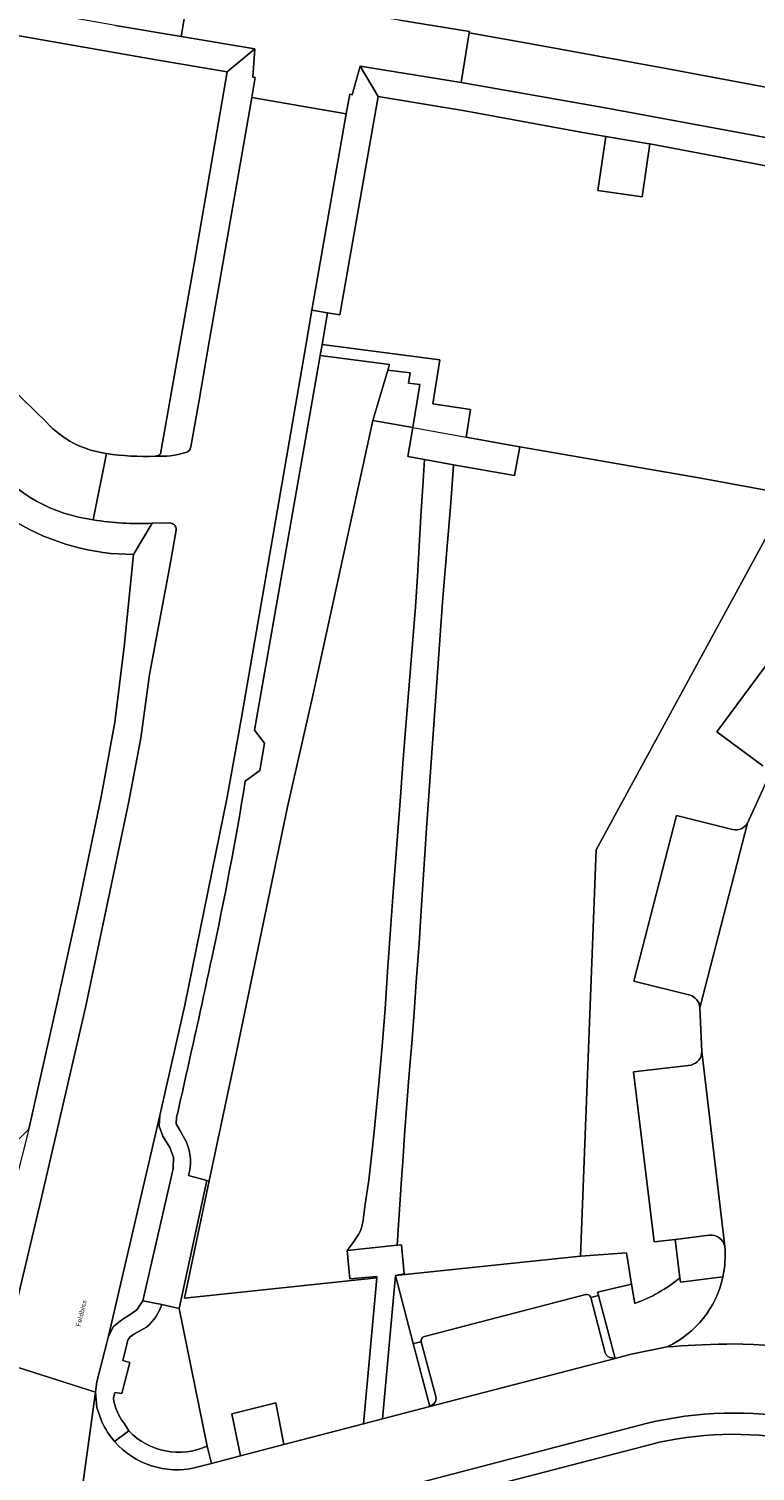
# Model space of a CAD drawing. Header units: metres. Extents: x 197700 to 204338, y 317132 to 325229.
# Tile 738 of 1056: x 203220 to 203273, y 319051 to 319156. Entities that reach past the tile are written whole.
import ezdxf
from ezdxf.enums import TextEntityAlignment as Align

# ---------------------------------------------------------------- set-up
doc = ezdxf.new("R2010")
doc.units = ezdxf.units.M
for name, color, linetype, lineweight in [('B-WE-GR-BEPLANTING_CULTUUR_HEESTERS-GV', 90, 'Continuous', 18), ('B-WE-GR-GROENVOORZIENING-GV', 80, 'Continuous', 18), ('B-WE-IE-TERREINAFSCHEIDING_KUNSTMATIG_HEKWERK-G', 20, 'IE-TERREINAFSCHEIDING-KUNSTMATIG', 18), ('B-WE-OG-TERREIN_CULTUURSCHEIDING-GV', 7, 'Continuous', 18), ('B-WE-OG-TERREIN_ERF-GV', 7, 'Continuous', 18), ('B-WE-OG-TOPOGRAFIE-T18', 10, 'Continuous', 18), ('B-WE-VH-VERHARDING_ASFALT-GV', 252, 'Continuous', 18), ('B-WE-VH-VERHARDING_BETONSTRAATSTEEN-GV', 252, 'Continuous', 18), ('B-WE-VH-VERHARDING_FUNDERING_ZAND-GV', 7, 'Continuous', 18), ('B-WE-VH-VERHARDING_OPEN-GV', 252, 'Continuous', 18), ('B-WE-VH-VERHARDING_SIERBESTRATING-GV', 252, 'Continuous', 18), ('B-WE-VH-VERHARDING_STRAATBAKSTEEN-GV', 252, 'Continuous', 18), ('B-WE-VH-VERHARDING_TEGEL-GV', 252, 'Continuous', 18)]:
    doc.layers.add(name, color=color, linetype=linetype, lineweight=lineweight)
doc.styles.add('NLCS-ISO-M200-T18', font='NLCS-ISO.ttf', dxfattribs={"height": 0.36})
doc.linetypes.add('IE-TERREINAFSCHEIDING-KUNSTMATIG', pattern='A,4,[82,NLCS.SHX,S=0.75,R=90,X=0,Y=0],4,-2', length=10)

msp = doc.modelspace()

# ---------------------------------------------------------------- linework, layer by layer
at = {"layer": 'B-WE-GR-BEPLANTING_CULTUUR_HEESTERS-GV'}
for points in [[(203232.822, 319071.969), (203234.612, 319080.433), (203238.526, 319099.295), (203240.333, 319107.209), (203244.772, 319127.52), (203245.853, 319131.205), (203245.969, 319131.6), (203240.914, 319132.266), (203236.122, 319104.893), (203236.845, 319103.955), (203236.521, 319101.946), (203235.454, 319101.16)], [(203284.297, 319115.805), (203282.197, 319119.337), (203275.196, 319122.117), (203261.073, 319096.16), (203259.933, 319066.474), (203263.285, 319066.72), (203263.658, 319064.43), (203263.888, 319063.016)], [(203273.24, 319102.288), (203269.883, 319104.768), (203277.337, 319114.831), (203280.672, 319112.383), (203281.139, 319112.22), (203281.628, 319112.305), (203284.108, 319114.524)], [(203272.111, 319098.089), (203273.506, 319101.136)], [(203267.923, 319085.541), (203263.82, 319086.556), (203266.924, 319098.669), (203271.027, 319097.647)], [(203268.791, 319081.423), (203268.649, 319084.606)], [(203267.182, 319064.89), (203266.841, 319067.693), (203265.294, 319067.503), (203263.799, 319079.926), (203267.998, 319080.423)], [(203230.441, 319076.614), (203230.407, 319076.129), (203230.662, 319075.68), (203231.148, 319074.803)], [(203231.316, 319072.35), (203232.655, 319072), (203232.82, 319071.958), (203232.822, 319071.969)], [(203263.658, 319064.43), (203263.285, 319066.72), (203259.933, 319066.474), (203246.413, 319065.057), (203247.704, 319060.075), (203248.296, 319060.207)], [(203270.324, 319064.954), (203267.221, 319064.565), (203267.182, 319064.89)], [(203248.537, 319060.593), (203260.308, 319063.665)], [(203260.672, 319063.456), (203261.236, 319063.584), (203261.174, 319063.846), (203263.658, 319064.43)], [(203263.888, 319063.016), (203263.658, 319064.43), (203261.174, 319063.846), (203261.236, 319063.584), (203262.463, 319058.997)], [(203232.66, 319052.581), (203230.62, 319062.633), (203229.358, 319062.93)], [(203228.234, 319061.289), (203227.372, 319060.78)], [(203226.806, 319060.01), (203226.511, 319058.853), (203227.014, 319058.707), (203226.429, 319056.442), (203225.929, 319056.501), (203225.819, 319056.103)], [(203262.463, 319058.997), (203263.634, 319059.301), (203266.247, 319059.847)], [(203226.6, 319054.258), (203226.95, 319053.695)]]:
    msp.add_lwpolyline(points, dxfattribs=at)
for points in [[(203235.454, 319101.16, -0.0126307), (203232.999, 319088.225)], [(203271.027, 319097.647, 0.3388225), (203272.111, 319098.089)], [(203232.999, 319088.225, -0.003308), (203231.689, 319082.201)], [(203268.649, 319084.606, 0.2968813), (203267.923, 319085.541)], [(203231.689, 319082.201, -0.0014019), (203230.441, 319076.614)], [(203267.998, 319080.423, 0.3283099), (203268.791, 319081.423)], [(203231.148, 319074.803, -0.1743609), (203231.316, 319072.35)], [(203263.888, 319063.016, 0.0917064), (203267.182, 319064.89)], [(203267.182, 319064.89, -0.0917064), (203263.888, 319063.016)], [(203266.247, 319059.847, 0.2349495), (203270.324, 319064.954)], [(203260.308, 319063.665, -0.3820931), (203260.672, 319063.456)], [(203229.358, 319062.93, -0.1414034), (203228.234, 319061.289)], [(203227.372, 319060.78, 0.2938785), (203226.806, 319060.01)], [(203248.296, 319060.207, -0.3824964), (203248.537, 319060.593)], [(203225.819, 319056.103, 0.1330424), (203226.6, 319054.258)], [(203226.95, 319053.695, 0.3169507), (203232.66, 319052.581)]]:
    msp.add_lwpolyline(points, format="xyb", dxfattribs=at)
for points in [[(203238.277, 319052.7), (203244.076, 319054.21), (203245.046, 319064.889), (203231.009, 319063.395), (203232.82, 319071.958), (203232.655, 319072), (203230.62, 319062.633), (203232.66, 319052.581), (203232.987, 319051.323), (203235.106, 319051.875), (203234.461, 319054.954), (203237.683, 319055.747)], [(203246.413, 319065.057), (203245.472, 319054.591), (203248.937, 319055.49), (203247.704, 319060.075)], [(203235.106, 319051.875), (203238.277, 319052.7), (203237.683, 319055.747), (203234.461, 319054.954)]]:
    msp.add_lwpolyline(points, close=True, dxfattribs=at)
at = {"layer": 'B-WE-GR-GROENVOORZIENING-GV'}
msp.add_lwpolyline([(203248.185, 319130.147), (203247.375, 319130.254), (203247.49, 319130.989), (203245.853, 319131.205), (203244.772, 319127.52), (203247.693, 319126.996)], close=True, dxfattribs=at)
at = {"layer": 'B-WE-IE-TERREINAFSCHEIDING_KUNSTMATIG_HEKWERK-G'}
for points in [[(203232.822, 319071.969), (203234.612, 319080.433), (203238.526, 319099.295), (203240.333, 319107.209), (203244.772, 319127.52)], [(203244.772, 319127.52), (203247.693, 319126.996)], [(203247.693, 319126.996), (203251.588, 319126.297)], [(203251.588, 319126.297), (203254.656, 319125.747), (203255.486, 319125.603)], [(203255.486, 319125.603), (203268.715, 319123.306), (203275.196, 319122.117)], [(203275.196, 319122.117), (203261.073, 319096.16), (203259.933, 319066.474)], [(203245.046, 319064.889), (203231.009, 319063.395), (203232.82, 319071.958)], [(203232.82, 319071.958), (203232.822, 319071.969)], [(203259.933, 319066.474), (203263.285, 319066.72), (203263.658, 319064.43)], [(203259.933, 319066.474), (203246.413, 319065.057)], [(203261.236, 319063.584), (203261.174, 319063.846), (203263.658, 319064.43)], [(203263.658, 319064.43), (203263.888, 319063.016)]]:
    msp.add_lwpolyline(points, dxfattribs=at)
msp.add_lwpolyline([(203263.888, 319063.016, 0.0917064), (203267.182, 319064.89)], format="xyb", dxfattribs=at)
at = {"layer": 'B-WE-OG-TERREIN_CULTUURSCHEIDING-GV'}
for points in [[(203229.269, 319125.089), (203231.719, 319138.989), (203234.136, 319152.98), (203228.95, 319153.87), (203176.419, 319163.088)], [(203246.704, 319156.771), (203251.811, 319155.926), (203251.793, 319155.848), (203255.911, 319155.105), (203266.292, 319153.198), (203278.908, 319150.839)], [(203214.411, 319133.677), (203219.134, 319129.156), (203220.935, 319127.387)]]:
    msp.add_lwpolyline(points, dxfattribs=at)
for points in [[(203286.52, 319121.826), (203285.962, 319125.318), (203287.22, 319133.245), (203290.034, 319142.725), (203280.022, 319144.882), (203264.994, 319147.723), (203264.439, 319143.865), (203261.198, 319144.33), (203261.765, 319148.274), (203259.951, 319148.581), (203251.491, 319150.134), (203245.164, 319151.191), (203242.366, 319135.233), (203241.46, 319135.387), (203241.056, 319133.08), (203249.645, 319131.949), (203249.145, 319128.746), (203251.903, 319128.316), (203251.588, 319126.297), (203254.656, 319125.747), (203255.486, 319125.603), (203268.715, 319123.306), (203275.196, 319122.117), (203282.197, 319119.337)], [(203244.772, 319127.52), (203240.333, 319107.209), (203238.526, 319099.295), (203234.612, 319080.433), (203232.822, 319071.969), (203232.82, 319071.958), (203231.009, 319063.395), (203245.046, 319064.889), (203245.054, 319064.992), (203243.074, 319064.812), (203242.895, 319066.885), (203243.103, 319067.177), (203243.321, 319067.466), (203243.533, 319067.756), (203243.725, 319068.055), (203243.88, 319068.368), (203243.994, 319068.726), (203244.066, 319069.1), (203244.114, 319069.485), (203244.154, 319069.872), (203244.204, 319070.254), (203244.462, 319072.012), (203244.677, 319073.776), (203244.864, 319075.545), (203245.036, 319077.315), (203245.206, 319079.084), (203245.45, 319081.805), (203245.658, 319084.53), (203245.846, 319087.257), (203246.03, 319089.984), (203246.224, 319092.71), (203246.772, 319100.028), (203246.957, 319102.467), (203247.146, 319104.906), (203247.29, 319106.708), (203247.587, 319110.311), (203247.731, 319112.113), (203247.867, 319113.916), (203248.014, 319116.119), (203248.146, 319118.323), (203248.273, 319120.527), (203248.406, 319122.73), (203248.538, 319124.666), (203247.315, 319124.885), (203247.693, 319126.996)], [(203246.53, 319067.268), (203246.868, 319067.304), (203247.04, 319065.171), (203246.413, 319065.057), (203259.933, 319066.474), (203261.073, 319096.16), (203275.196, 319122.117), (203268.715, 319123.306), (203255.486, 319125.603), (203255.108, 319123.491), (203250.657, 319124.287), (203250.613, 319123.541), (203250.439, 319121.218), (203250.244, 319118.896), (203250.046, 319116.574), (203249.862, 319114.251), (203249.66, 319111.501), (203249.462, 319108.75), (203249.267, 319105.999), (203249.074, 319103.248), (203248.883, 319100.497), (203248.693, 319097.701), (203248.324, 319092.107), (203248.136, 319089.311), (203247.939, 319086.515), (203247.772, 319084.277), (203247.6, 319082.039), (203247.425, 319079.802), (203247.252, 319077.564), (203247.086, 319075.326), (203246.972, 319073.715), (203246.86, 319072.103)]]:
    msp.add_lwpolyline(points, close=True, dxfattribs=at)
for points in [[(203220.935, 319127.387, 0.1753025), (203225.308, 319125.107)], [(203225.308, 319125.107, 0.0500857), (203228.879, 319124.914)], [(203228.879, 319124.914, 0.2268348), (203229.269, 319125.089)]]:
    msp.add_lwpolyline(points, format="xyb", dxfattribs=at)
at = {"layer": 'B-WE-OG-TERREIN_ERF-GV'}
for points in [[(203225.638, 319117.81, -0.1351508), (203217.299, 319121.043)], [(203275.599, 319053.028, 0.1078073), (203265.052, 319052.717)]]:
    msp.add_lwpolyline(points, format="xyb", dxfattribs=at)
for points in [[(203157.5, 319089.587), (203157.358, 319089.598), (203157.311, 319056.827), (203164.333, 319055.823), (203171.397, 319055.158), (203197.38, 319053.784), (203219.638, 319075.738), (203221.763, 319085.184), (203223.337, 319092.403), (203224.938, 319100.028), (203225.918, 319105.48), (203226.616, 319110.976), (203227.295, 319117.716), (203225.638, 319117.81)], [(203265.052, 319052.717), (203227.72, 319043.011), (203224.677, 319041.166), (203224.209, 319038.975), (203224.461, 319034.142), (203224.752, 319029.313), (203224.997, 319026.049), (203225.362, 319021.764), (203225.574, 319016.28), (203225.58, 319010.793), (203225.505, 319000), (203225.353, 318978.349), (203225.426, 318975.736), (203226.152, 318973.881), (203227.504, 318972.391), (203233.158, 318966.768), (203234.169, 318965.981)]]:
    msp.add_lwpolyline(points, dxfattribs=at)
at = {"layer": 'B-WE-VH-VERHARDING_ASFALT-GV'}
for points in [[(203225.965, 319156.367), (203230.766, 319155.559), (203231.346, 319159.055), (203226.985, 319159.824), (203177.862, 319168.566)], [(203278.908, 319150.839), (203266.292, 319153.198), (203255.911, 319155.105), (203251.793, 319155.848), (203251.203, 319152.206), (203255.231, 319151.499), (203261.733, 319150.355), (203276.213, 319147.682), (203288.489, 319145.146), (203300.699, 319142.304), (203338.619, 319132.221), (203353.491, 319128.137), (203364.005, 319125.012), (203374.427, 319121.592), (203388.297, 319116.736)], [(203223.497, 318976.116), (203223.675, 319000), (203223.756, 319011.054), (203223.677, 319016.988), (203223.396, 319022.916), (203223.049, 319026.68), (203222.639, 319032.898), (203222.481, 319039.129), (203222.418, 319041.309), (203224.517, 319056.525), (203217.724, 319058.688), (203216.417, 319036.326), (203216.73, 319030.406), (203217.058, 319025.923), (203217.32, 319021.436), (203217.524, 319016.62), (203217.652, 319011.803), (203217.57, 319002.042), (203217.553, 319000), (203217.416, 318984.545), (203217.317, 318976.626)]]:
    msp.add_lwpolyline(points, dxfattribs=at)
at = {"layer": 'B-WE-VH-VERHARDING_BETONSTRAATSTEEN-GV'}
for points in [[(203234.552, 319158.724), (203231.377, 319159.263), (203231.346, 319159.055), (203230.766, 319155.559), (203236.147, 319154.662), (203235.997, 319152.61), (203236.181, 319152.565), (203235.92, 319151.111), (203242.825, 319149.911), (203243.09, 319151.346), (203243.267, 319151.313), (203243.851, 319153.404), (203251.203, 319152.206), (203251.793, 319155.848), (203251.811, 319155.926), (203246.704, 319156.771), (203244.805, 319157.056), (203246.52, 319163.392), (203246.345, 319163.405)], [(203313.227, 319125.776), (203299.244, 319122.705), (203298.509, 319122.423), (203296.251, 319121.556), (203284.108, 319114.524), (203281.628, 319112.305), (203273.506, 319101.136), (203272.111, 319098.089), (203268.649, 319084.606), (203268.791, 319081.423), (203270.457, 319067.171)], [(203280.672, 319112.383), (203277.337, 319114.831), (203269.883, 319104.768), (203273.24, 319102.288)], [(203271.027, 319097.647), (203266.924, 319098.669), (203263.82, 319086.556), (203267.923, 319085.541)], [(203268.649, 319084.606), (203272.111, 319098.089)], [(203270.457, 319067.171), (203268.791, 319081.423)], [(203267.998, 319080.423), (203263.799, 319079.926), (203265.294, 319067.503), (203266.841, 319067.693), (203269.329, 319067.999)], [(203260.308, 319063.665), (203248.537, 319060.593)], [(203261.737, 319059.403), (203260.672, 319063.456)], [(203273.348, 319059.953), (203272.568, 319060.008), (203271.789, 319060.042), (203271.196, 319060.051), (203270.602, 319060.046), (203270.008, 319060.032), (203269.414, 319060.012), (203268.82, 319059.99), (203268.305, 319059.967), (203267.791, 319059.939), (203267.276, 319059.909), (203266.762, 319059.877), (203266.247, 319059.847), (203263.634, 319059.301), (203262.463, 319058.997), (203248.937, 319055.49), (203245.472, 319054.591), (203244.076, 319054.21)], [(203248.296, 319060.207), (203249.361, 319056.216)], [(203266.247, 319059.847), (203266.762, 319059.877), (203267.276, 319059.909), (203267.791, 319059.939), (203268.305, 319059.967), (203268.82, 319059.99), (203269.414, 319060.012), (203270.008, 319060.032), (203270.602, 319060.046), (203271.196, 319060.051), (203271.789, 319060.042), (203272.568, 319060.008), (203273.348, 319059.953), (203274.126, 319059.88), (203274.903, 319059.796), (203275.679, 319059.706), (203276.497, 319059.599), (203277.314, 319059.476), (203278.129, 319059.344), (203278.912, 319059.26), (203278.926, 319059.681)], [(203248.937, 319055.49), (203262.463, 319058.997), (203262.24, 319059.034)], [(203224.982, 319054.364), (203224.609, 319055.414), (203224.517, 319056.525), (203222.418, 319041.309), (203222.481, 319039.129)], [(203249.1, 319055.599), (203248.937, 319055.49)], [(203264.714, 319054.242), (203227.17, 319044.426)], [(203227.17, 319044.426), (203264.714, 319054.242)], [(203244.076, 319054.21), (203238.277, 319052.7), (203235.106, 319051.875), (203232.987, 319051.323), (203231.814, 319051.018)], [(203224.607, 319043.236), (203224.677, 319041.166), (203227.72, 319043.011), (203265.052, 319052.717)]]:
    msp.add_lwpolyline(points, dxfattribs=at)
msp.add_lwpolyline([(203247.375, 319130.254), (203248.185, 319130.147), (203247.693, 319126.996), (203247.315, 319124.885), (203248.538, 319124.666), (203250.657, 319124.287), (203255.108, 319123.491), (203255.486, 319125.603), (203254.656, 319125.747), (203251.588, 319126.297), (203251.903, 319128.316), (203249.145, 319128.746), (203249.645, 319131.949), (203241.056, 319133.08), (203240.914, 319132.266), (203245.969, 319131.6), (203245.853, 319131.205), (203247.49, 319130.989)], close=True, dxfattribs=at)
for points in [[(203272.111, 319098.089, -0.3388225), (203271.027, 319097.647)], [(203267.923, 319085.541, -0.2968813), (203268.649, 319084.606)], [(203268.791, 319081.423, -0.3283099), (203267.998, 319080.423)], [(203269.329, 319067.999, -0.3905029), (203270.457, 319067.171)], [(203270.457, 319067.171, -0.0761447), (203270.324, 319064.954)], [(203270.324, 319064.954, -0.2349495), (203266.247, 319059.847)], [(203260.672, 319063.456, 0.3820931), (203260.308, 319063.665)], [(203248.537, 319060.593, 0.3824964), (203248.296, 319060.207)], [(203262.24, 319059.034, -0.3414356), (203261.737, 319059.403)], [(203249.361, 319056.216, -0.3806378), (203249.1, 319055.599)], [(203225.914, 319052.924, -0.0717507), (203224.982, 319054.364)], [(203276.099, 319054.557, 0.1046163), (203264.714, 319054.242)], [(203264.714, 319054.242, -0.1046163), (203276.099, 319054.557)], [(203231.814, 319051.018, -0.277362), (203225.914, 319052.924)], [(203265.052, 319052.717, -0.1078073), (203275.599, 319053.028)]]:
    msp.add_lwpolyline(points, format="xyb", dxfattribs=at)
at = {"layer": 'B-WE-VH-VERHARDING_FUNDERING_ZAND-GV'}
msp.add_lwpolyline([(203242.895, 319066.885), (203246.53, 319067.268), (203246.86, 319072.103), (203246.972, 319073.715), (203247.086, 319075.326), (203247.252, 319077.564), (203247.425, 319079.802), (203247.6, 319082.039), (203247.772, 319084.277), (203247.939, 319086.515), (203248.136, 319089.311), (203248.324, 319092.107), (203248.693, 319097.701), (203248.883, 319100.497), (203249.074, 319103.248), (203249.267, 319105.999), (203249.462, 319108.75), (203249.66, 319111.501), (203249.862, 319114.251), (203250.046, 319116.574), (203250.244, 319118.896), (203250.439, 319121.218), (203250.613, 319123.541), (203250.657, 319124.287), (203248.538, 319124.666), (203248.406, 319122.73), (203248.273, 319120.527), (203248.146, 319118.323), (203248.014, 319116.119), (203247.867, 319113.916), (203247.731, 319112.113), (203247.587, 319110.311), (203247.29, 319106.708), (203247.146, 319104.906), (203246.957, 319102.467), (203246.772, 319100.028), (203246.224, 319092.71), (203246.03, 319089.984), (203245.846, 319087.257), (203245.658, 319084.53), (203245.45, 319081.805), (203245.206, 319079.084), (203245.036, 319077.315), (203244.864, 319075.545), (203244.677, 319073.776), (203244.462, 319072.012), (203244.204, 319070.254), (203244.154, 319069.872), (203244.114, 319069.485), (203244.066, 319069.1), (203243.994, 319068.726), (203243.88, 319068.368), (203243.725, 319068.055), (203243.533, 319067.756), (203243.321, 319067.466), (203243.103, 319067.177)], close=True, dxfattribs=at)
at = {"layer": 'B-WE-VH-VERHARDING_OPEN-GV'}
for points in [[(203261.765, 319148.274), (203261.198, 319144.33), (203264.439, 319143.865), (203264.994, 319147.723), (203264.788, 319147.762)], [(203227.964, 319063.211), (203230.111, 319072.534), (203230.193, 319072.868), (203230.219, 319073.673), (203229.949, 319074.393), (203229.44, 319075.241), (203229.175, 319075.959), (203229.215, 319076.742), (203225.47, 319060.618), (203225.823, 319061.33), (203226.436, 319061.813), (203227.044, 319062.193), (203227.523, 319062.548)]]:
    msp.add_lwpolyline(points, close=True, dxfattribs=at)
at = {"layer": 'B-WE-VH-VERHARDING_SIERBESTRATING-GV'}
for points in [[(203230.399, 319119.517), (203229.943, 319116.887), (203228.462, 319108.959), (203227.815, 319104.299), (203226.958, 319099.675), (203223.785, 319084.624), (203220.536, 319070.521), (203217.724, 319058.688), (203224.517, 319056.525), (203224.518, 319056.532), (203224.623, 319057.296), (203225.47, 319060.618), (203229.215, 319076.742), (203231.03, 319084.804), (203234.122, 319099.99), (203235.148, 319105.671), (203239.768, 319132.417), (203240.315, 319135.581), (203242.825, 319149.911), (203235.92, 319151.111), (203232.834, 319133.415), (203232.075, 319128.999), (203231.473, 319125.593)], [(203220.935, 319127.387), (203219.134, 319129.156), (203214.411, 319133.677), (203209.662, 319138.333)], [(203225.308, 319125.107), (203224.35, 319120.262)], [(203224.35, 319120.262), (203225.308, 319125.107)], [(203228.665, 319120.008), (203229.912, 319120.032)]]:
    msp.add_lwpolyline(points, dxfattribs=at)
for points in [[(203225.308, 319125.107, -0.1753025), (203220.935, 319127.387)], [(203228.879, 319124.914, -0.0500857), (203225.308, 319125.107)], [(203231.1, 319125.168, -0.0848246), (203228.879, 319124.914)], [(203231.473, 319125.593, -0.3176333), (203231.1, 319125.168)], [(203216.851, 319124.402, 0.1875147), (203224.35, 319120.262)], [(203224.35, 319120.262, 0.0519094), (203228.665, 319120.008)], [(203229.912, 319120.032, -0.4652828), (203230.399, 319119.517)]]:
    msp.add_lwpolyline(points, format="xyb", dxfattribs=at)
at = {"layer": 'B-WE-VH-VERHARDING_STRAATBAKSTEEN-GV'}
for points in [[(203269.329, 319067.999), (203266.841, 319067.693), (203267.182, 319064.89), (203267.221, 319064.565), (203270.324, 319064.954)], [(203229.358, 319062.93), (203227.964, 319063.211), (203227.523, 319062.548), (203227.044, 319062.193), (203226.436, 319061.813), (203225.823, 319061.33), (203225.47, 319060.618)], [(203225.47, 319060.618), (203224.623, 319057.296), (203224.518, 319056.532), (203224.517, 319056.525), (203224.609, 319055.414), (203224.982, 319054.364)], [(203227.372, 319060.78), (203228.234, 319061.289)], [(203225.819, 319056.103), (203225.929, 319056.501), (203226.429, 319056.442), (203227.014, 319058.707), (203226.511, 319058.853), (203226.806, 319060.01)], [(203225.914, 319052.924), (203226.95, 319053.695), (203226.6, 319054.258)], [(203226.95, 319053.695), (203225.914, 319052.924)], [(203231.814, 319051.018), (203232.987, 319051.323), (203232.66, 319052.581)]]:
    msp.add_lwpolyline(points, dxfattribs=at)
for points in [[(203270.457, 319067.171, 0.3905029), (203269.329, 319067.999)], [(203270.324, 319064.954, 0.0761447), (203270.457, 319067.171)], [(203228.234, 319061.289, 0.1414034), (203229.358, 319062.93)], [(203226.806, 319060.01, -0.2938785), (203227.372, 319060.78)], [(203226.6, 319054.258, -0.1330424), (203225.819, 319056.103)], [(203224.982, 319054.364, 0.0717507), (203225.914, 319052.924)], [(203225.914, 319052.924, 0.277362), (203231.814, 319051.018)], [(203232.66, 319052.581, -0.3169507), (203226.95, 319053.695)]]:
    msp.add_lwpolyline(points, format="xyb", dxfattribs=at)
at = {"layer": 'B-WE-VH-VERHARDING_TEGEL-GV'}
for points in [[(203230.766, 319155.559), (203225.965, 319156.367), (203177.495, 319164.944)], [(203176.419, 319163.088), (203228.95, 319153.87), (203234.136, 319152.98), (203236.147, 319154.662), (203230.766, 319155.559)], [(203231.473, 319125.593), (203232.075, 319128.999), (203232.834, 319133.415), (203235.92, 319151.111), (203236.181, 319152.565), (203235.997, 319152.61), (203236.147, 319154.662), (203234.136, 319152.98), (203231.719, 319138.989), (203229.269, 319125.089)], [(203388.297, 319116.736), (203374.427, 319121.592), (203364.005, 319125.012), (203353.491, 319128.137), (203338.619, 319132.221), (203300.699, 319142.304), (203288.489, 319145.146), (203276.213, 319147.682), (203261.733, 319150.355), (203255.231, 319151.499), (203251.203, 319152.206), (203243.851, 319153.404), (203245.164, 319151.191), (203251.491, 319150.134), (203259.951, 319148.581), (203261.765, 319148.274), (203264.788, 319147.762), (203264.994, 319147.723), (203280.022, 319144.882), (203290.034, 319142.725)], [(203235.454, 319101.16), (203236.521, 319101.946), (203236.845, 319103.955), (203236.122, 319104.893), (203240.914, 319132.266), (203241.056, 319133.08), (203241.46, 319135.387), (203240.315, 319135.581), (203239.768, 319132.417), (203235.148, 319105.671)], [(203229.912, 319120.032), (203228.665, 319120.008), (203227.295, 319117.716), (203226.616, 319110.976), (203225.918, 319105.48), (203224.938, 319100.028), (203223.337, 319092.403), (203221.763, 319085.184), (203219.638, 319075.738), (203217.662, 319067.865), (203217.565, 319067.461), (203215.42, 319058.525)], [(203217.559, 319058.723), (203217.724, 319058.688), (203220.536, 319070.521), (203223.785, 319084.624), (203226.958, 319099.675), (203227.815, 319104.299), (203228.462, 319108.959), (203229.943, 319116.887), (203230.399, 319119.517)], [(203225.638, 319117.81), (203227.295, 319117.716), (203228.665, 319120.008)], [(203235.148, 319105.671), (203234.122, 319099.99), (203231.03, 319084.804), (203229.215, 319076.742), (203229.175, 319075.959), (203229.44, 319075.241), (203229.949, 319074.393), (203230.219, 319073.673), (203230.193, 319072.868), (203230.111, 319072.534), (203227.964, 319063.211), (203229.358, 319062.93), (203230.62, 319062.633), (203232.655, 319072), (203231.316, 319072.35)], [(203231.148, 319074.803), (203230.662, 319075.68), (203230.407, 319076.129), (203230.441, 319076.614)], [(203262.24, 319059.034), (203262.463, 319058.997), (203261.236, 319063.584), (203260.672, 319063.456)], [(203260.672, 319063.456), (203261.737, 319059.403)], [(203249.361, 319056.216), (203248.296, 319060.207), (203247.704, 319060.075), (203248.937, 319055.49), (203249.1, 319055.599)]]:
    msp.add_lwpolyline(points, dxfattribs=at)
for points in [[(203245.164, 319151.191), (203243.851, 319153.404), (203243.267, 319151.313), (203243.09, 319151.346), (203242.825, 319149.911), (203240.315, 319135.581), (203241.46, 319135.387), (203242.366, 319135.233)], [(203246.413, 319065.057), (203247.04, 319065.171), (203246.868, 319067.304), (203246.53, 319067.268), (203242.895, 319066.885), (203243.074, 319064.812), (203245.054, 319064.992), (203245.046, 319064.889), (203244.076, 319054.21), (203245.472, 319054.591)]]:
    msp.add_lwpolyline(points, close=True, dxfattribs=at)
for points in [[(203228.879, 319124.914, 0.0848246), (203231.1, 319125.168)], [(203229.269, 319125.089, -0.2268348), (203228.879, 319124.914)], [(203231.1, 319125.168, 0.3176333), (203231.473, 319125.593)], [(203224.35, 319120.262, -0.1875147), (203216.851, 319124.402)], [(203217.299, 319121.043, 0.1351508), (203225.638, 319117.81)], [(203228.665, 319120.008, -0.0519094), (203224.35, 319120.262)], [(203230.399, 319119.517, 0.4652828), (203229.912, 319120.032)], [(203232.999, 319088.225, 0.0126307), (203235.454, 319101.16)], [(203231.689, 319082.201, 0.003308), (203232.999, 319088.225)], [(203230.441, 319076.614, 0.0014019), (203231.689, 319082.201)], [(203231.316, 319072.35, 0.1743609), (203231.148, 319074.803)], [(203261.737, 319059.403, 0.3414356), (203262.24, 319059.034)], [(203249.1, 319055.599, 0.3806378), (203249.361, 319056.216)]]:
    msp.add_lwpolyline(points, format="xyb", dxfattribs=at)

# ---------------------------------------------------------------- texts
at = {"layer": 'B-WE-OG-TOPOGRAFIE-T18', "style": 'NLCS-ISO-M200-T18'}
msp.add_text('Feldbiss', height=0.36, rotation=76.6, dxfattribs=at).set_placement((203223.472, 319062.306), align=Align.MIDDLE)

doc.saveas('drawing.dxf')
